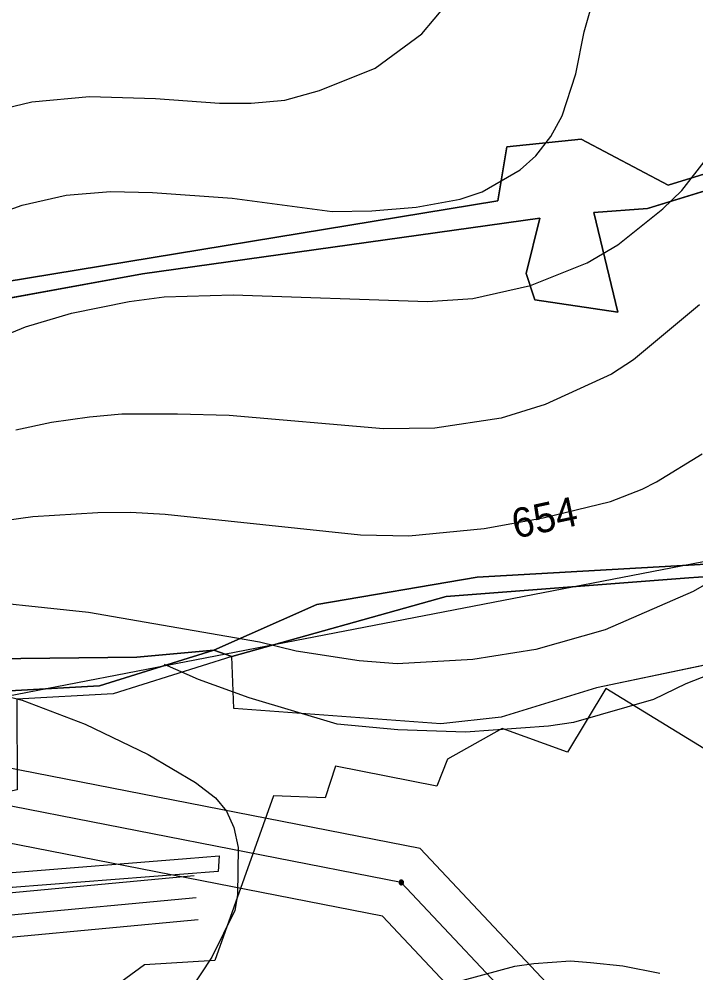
# Model space of a CAD drawing. Extents: x -709418 to -703832, y -1161719 to -1157826.
# Drawn here: x -706342.8 to -706159.1, y -1160852.4 to -1160593.4 of the extents above; entities that cross this region are included whole.
import ezdxf

# ---------------------------------------------------------------- set-up
doc = ezdxf.new("R2010")
doc.units = 0
for name, color, linetype in [('102_obvod PÚ', 7, 'Continuous'), ('120_vrstevnice hlavní', 7, 'Continuous'), ('121_vrstevnice hlavní_popis', 7, 'Continuous'), ('122_vrstevnice základní', 7, 'Continuous'), ('124_vrstevnice doplňková', 7, 'Continuous'), ('206_TTP_KN', 7, 'Continuous'), ('207_lesní pozemek_KN', 7, 'Continuous'), ('208_vodní plocha_KN', 7, 'Continuous'), ('210_ostatní plocha_KN', 7, 'Continuous'), ('501_vodní tok', 7, 'Continuous'), ('514 odvodnění - LPIS', 7, 'Continuous'), ('705_el VN nadzemní_E.ON', 7, 'Continuous'), ('735_OP sítí TI', 7, 'Continuous')]:
    doc.layers.add(name, color=color, linetype=linetype)

# ---------------------------------------------------------------- blocks, each defined once
blk = doc.blocks.new('Elektro - Implicitní$0$VN4601')
for points in [[(1.23, 0), (1.22, 0.13), (1.2, 0.26), (1.17, 0.38), (1.12, 0.5), (1.06, 0.61), (0.99, 0.72), (0.91, 0.82), (0.82, 0.91), (0.72, 0.99), (0.61, 1.06), (0.5, 1.12), (0.38, 1.17), (0.26, 1.2), (0.13, 1.22), (0, 1.23), (-0.13, 1.22), (-0.26, 1.2), (-0.38, 1.17), (-0.5, 1.12), (-0.61, 1.06), (-0.72, 0.99), (-0.82, 0.91), (-0.91, 0.82), (-0.99, 0.72), (-1.06, 0.61), (-1.12, 0.5), (-1.17, 0.38), (-1.2, 0.26), (-1.22, 0.13), (-1.23, 0), (-1.22, -0.13), (-1.2, -0.26), (-1.17, -0.38), (-1.12, -0.5), (-1.06, -0.61), (-0.99, -0.72), (-0.91, -0.82), (-0.82, -0.91), (-0.72, -0.99), (-0.61, -1.06), (-0.5, -1.12), (-0.38, -1.17), (-0.26, -1.2), (-0.13, -1.22), (0, -1.23), (0.13, -1.22), (0.26, -1.2), (0.38, -1.17), (0.5, -1.12), (0.61, -1.06), (0.72, -0.99), (0.82, -0.91), (0.91, -0.82), (0.99, -0.72), (1.06, -0.61), (1.12, -0.5), (1.17, -0.38), (1.2, -0.26), (1.22, -0.13), (1.23, 0)], [(0.92, 0), (0.92, 0.1), (0.9, 0.19), (0.88, 0.28), (0.84, 0.37), (0.8, 0.46), (0.75, 0.54), (0.68, 0.62), (0.62, 0.68), (0.54, 0.74), (0.46, 0.8), (0.37, 0.84), (0.28, 0.88), (0.19, 0.9), (0.1, 0.92), (0, 0.92), (-0.1, 0.92), (-0.19, 0.9), (-0.28, 0.88), (-0.37, 0.84), (-0.46, 0.8), (-0.54, 0.74), (-0.62, 0.68), (-0.68, 0.62), (-0.75, 0.54), (-0.8, 0.46), (-0.84, 0.37), (-0.88, 0.28), (-0.9, 0.19), (-0.92, 0.1), (-0.92, 0), (-0.92, -0.1), (-0.9, -0.19), (-0.88, -0.29), (-0.84, -0.38), (-0.8, -0.46), (-0.75, -0.54), (-0.68, -0.62), (-0.62, -0.69), (-0.54, -0.75), (-0.46, -0.8), (-0.37, -0.84), (-0.28, -0.88), (-0.19, -0.9), (-0.1, -0.92), (0, -0.92), (0.1, -0.92), (0.19, -0.9), (0.28, -0.88), (0.37, -0.84), (0.46, -0.8), (0.54, -0.75), (0.62, -0.69), (0.68, -0.62), (0.75, -0.54), (0.8, -0.46), (0.84, -0.38), (0.88, -0.29), (0.9, -0.19), (0.92, -0.1), (0.92, 0)], [(0.61, 0), (0.61, 0.06), (0.6, 0.13), (0.58, 0.19), (0.56, 0.25), (0.53, 0.31), (0.5, 0.36), (0.46, 0.41), (0.41, 0.46), (0.36, 0.5), (0.31, 0.53), (0.25, 0.56), (0.19, 0.58), (0.13, 0.6), (0.06, 0.61), (0, 0.61), (-0.06, 0.61), (-0.13, 0.6), (-0.19, 0.58), (-0.25, 0.56), (-0.31, 0.53), (-0.36, 0.5), (-0.41, 0.46), (-0.46, 0.41), (-0.5, 0.36), (-0.53, 0.31), (-0.56, 0.25), (-0.58, 0.19), (-0.6, 0.13), (-0.61, 0.06), (-0.61, 0), (-0.61, -0.07), (-0.6, -0.13), (-0.58, -0.19), (-0.56, -0.25), (-0.53, -0.31), (-0.5, -0.36), (-0.46, -0.41), (-0.41, -0.46), (-0.36, -0.5), (-0.31, -0.53), (-0.25, -0.56), (-0.19, -0.58), (-0.13, -0.6), (-0.06, -0.61), (0, -0.61), (0.06, -0.61), (0.13, -0.6), (0.19, -0.58), (0.25, -0.56), (0.31, -0.53), (0.36, -0.5), (0.41, -0.46), (0.46, -0.41), (0.5, -0.36), (0.53, -0.31), (0.56, -0.25), (0.58, -0.19), (0.6, -0.13), (0.61, -0.06), (0.61, 0)], [(0.31, 0), (0.31, 0.03), (0.3, 0.06), (0.29, 0.09), (0.28, 0.12), (0.27, 0.15), (0.25, 0.18), (0.23, 0.21), (0.21, 0.23), (0.18, 0.25), (0.15, 0.27), (0.12, 0.28), (0.09, 0.29), (0.06, 0.3), (0.03, 0.31), (0, 0.31), (-0.03, 0.31), (-0.06, 0.3), (-0.09, 0.29), (-0.12, 0.28), (-0.15, 0.27), (-0.18, 0.25), (-0.21, 0.23), (-0.23, 0.21), (-0.25, 0.18), (-0.27, 0.15), (-0.28, 0.12), (-0.29, 0.09), (-0.3, 0.06), (-0.31, 0.03), (-0.31, 0), (-0.31, -0.03), (-0.3, -0.06), (-0.29, -0.1), (-0.28, -0.13), (-0.27, -0.15), (-0.25, -0.18), (-0.23, -0.21), (-0.21, -0.23), (-0.18, -0.25), (-0.15, -0.27), (-0.12, -0.28), (-0.09, -0.29), (-0.06, -0.3), (-0.03, -0.31), (0, -0.31), (0.03, -0.31), (0.06, -0.3), (0.09, -0.29), (0.12, -0.28), (0.15, -0.27), (0.18, -0.25), (0.21, -0.23), (0.23, -0.21), (0.25, -0.18), (0.27, -0.15), (0.28, -0.13), (0.29, -0.1), (0.3, -0.06), (0.31, -0.03), (0.31, 0)]]:
    blk.add_lwpolyline(points)

msp = doc.modelspace()

# ---------------------------------------------------------------- linework, layer by layer
at = {"layer": '102_obvod PÚ'}
for points in [[(-706537.25, -1160587.47), (-706483.95, -1160634.67), (-706437.33, -1160628.53), (-706435.81, -1160625.24), (-706446.25, -1160609.53), (-706405.71, -1160604.59), (-706388.94, -1160609.69), (-706404.23, -1160630.57), (-706399.98, -1160652.01), (-706415.48, -1160655.34), (-706426.59, -1160662.98), (-706421.4, -1160677.36), (-706353.84, -1160665.92), (-706212.91, -1160642.8), (-706210.48, -1160628.13), (-706190.31, -1160626.07), (-706166.67, -1160638.53), (-706094.84, -1160616.38)], [(-706094.84, -1160616.38), (-706166.67, -1160638.53), (-706190.31, -1160626.07), (-706210.48, -1160628.13), (-706212.91, -1160642.8), (-706353.84, -1160665.92), (-706421.4, -1160677.36), (-706426.59, -1160662.98), (-706415.48, -1160655.34), (-706399.98, -1160652.01), (-706404.23, -1160630.57), (-706388.94, -1160609.69), (-706405.71, -1160604.59), (-706446.25, -1160609.53), (-706435.81, -1160625.24), (-706437.33, -1160628.53), (-706483.95, -1160634.67), (-706537.25, -1160587.47)], [(-706078.84, -1160616.17), (-706172.32, -1160644.88), (-706186.83, -1160645.94), (-706180.3, -1160673), (-706202.87, -1160669.67), (-706205.21, -1160662.52), (-706201.46, -1160647.52), (-706309.32, -1160662.59), (-706417.2, -1160682.29), (-706421.21, -1160690.13), (-706440.11, -1160691.54), (-706447.05, -1160699.18), (-706482.01, -1160691.05), (-706489.16, -1160699.96), (-706505.86, -1160702.51), (-706452.64, -1160716.67), (-706455.75, -1160733.65), (-706550.59, -1160707.82), (-706565.95, -1160710.65), (-706581.87, -1160708.88), (-706583.78, -1160707.11), (-706585.3, -1160704.67)], [(-706585.3, -1160704.67), (-706583.78, -1160707.11), (-706581.87, -1160708.88), (-706565.95, -1160710.65), (-706550.59, -1160707.82), (-706455.75, -1160733.65), (-706452.64, -1160716.67), (-706505.86, -1160702.51), (-706489.16, -1160699.96), (-706482.01, -1160691.05), (-706447.05, -1160699.18), (-706440.11, -1160691.54), (-706421.21, -1160690.13), (-706417.2, -1160682.29), (-706309.32, -1160662.59), (-706201.46, -1160647.52), (-706205.21, -1160662.52), (-706202.87, -1160669.67), (-706180.3, -1160673), (-706186.83, -1160645.94), (-706172.32, -1160644.88), (-706078.84, -1160616.17)], [(-706132.64, -1160763.73), (-706186.11, -1160775.01), (-706211.95, -1160782.93), (-706228.36, -1160784.79), (-706284.52, -1160780.59), (-706285.11, -1160766.44), (-706317.29, -1160776.61), (-706343.44, -1160778.04), (-706343.3, -1160802.68), (-706355.36, -1160805.32), (-706354.93, -1160815.6), (-706354.36, -1160827.87), (-706344.72, -1160825.16), (-706297.34, -1160821.34), (-706288.53, -1160820.63), (-706288.78, -1160824.8), (-706344.65, -1160829.16), (-706368.79, -1160838.42), (-706446.04, -1160849.6), (-706472.94, -1160851.67), (-706480.86, -1160852.31), (-706505.26, -1160852.31), (-706520.68, -1160919.75)]]:
    msp.add_lwpolyline(points, dxfattribs=at)
at = {"layer": '120_vrstevnice hlavní'}
for points in [[(-706347.51, -1160645.93), (-706341.96, -1160643.93), (-706329.99, -1160641.22), (-706318.02, -1160640.23), (-706306.62, -1160640.51), (-706284.96, -1160642.08), (-706257.89, -1160645.64), (-706247.06, -1160645.5), (-706235.09, -1160644.5), (-706223.12, -1160642.36), (-706217.13, -1160640.37), (-706206.87, -1160634.39), (-706202.6, -1160630.54), (-706198.47, -1160625.27), (-706195.47, -1160619.71), (-706191.77, -1160608.31), (-706189.49, -1160596.91), (-706182.93, -1160574.11)], [(-706350.51, -1160776.17), (-706341.96, -1160778.3), (-706324.86, -1160784.86), (-706307.76, -1160793.12), (-706294.93, -1160800.68), (-706289.52, -1160804.81), (-706286.49, -1160808.45), (-706284.53, -1160812.93), (-706283.32, -1160818.32), (-706283.54, -1160831.17), (-706284.25, -1160835.44), (-706290.52, -1160848.13), (-706296.64, -1160857.39)]]:
    msp.add_lwpolyline(points, dxfattribs=at)
at = {"layer": '122_vrstevnice základní'}
for points in [[(-706348.8, -1160618.14), (-706339.39, -1160615.86), (-706323.72, -1160614.44), (-706305.76, -1160615.01), (-706288.38, -1160616.29), (-706279.83, -1160616.29), (-706270.71, -1160615.43), (-706261.31, -1160612.87), (-706246.2, -1160606.74), (-706233.52, -1160597.48), (-706226.82, -1160589.5)], [(-706372.17, -1160689.81), (-706341.1, -1160676.99), (-706328.56, -1160673.29), (-706312.89, -1160670.15), (-706303.48, -1160668.87), (-706284.68, -1160668.3), (-706231.95, -1160670.15), (-706219.7, -1160669.3), (-706204.02, -1160665.73), (-706188.63, -1160659.61), (-706180.37, -1160654.76), (-706168.11, -1160644.93), (-706162.98, -1160639.94), (-706156.29, -1160631.39)], [(-706158.14, -1160671.01), (-706176.09, -1160685.97), (-706182.08, -1160689.81), (-706200.03, -1160698.08), (-706212, -1160701.79), (-706229.96, -1160704.49), (-706243.92, -1160704.64), (-706285.82, -1160701.07), (-706299.78, -1160700.65), (-706314.9, -1160700.73), (-706323.72, -1160701.5), (-706334.03, -1160702.99), (-706343.67, -1160705.06)], [(-706357.35, -1160731), (-706339.11, -1160728.43), (-706321.44, -1160727.43), (-706312.56, -1160727.32), (-706303.2, -1160727.86), (-706250.19, -1160733.42), (-706237.08, -1160733.7), (-706216.56, -1160731.71), (-706200.6, -1160728.86), (-706182.36, -1160724.44), (-706173.72, -1160721.06), (-706169.82, -1160719.03), (-706157.43, -1160711.47)], [(-706142.75, -1160738.98), (-706159.85, -1160748.81), (-706183.79, -1160759.21), (-706202.6, -1160764.62), (-706219.7, -1160767.33), (-706240.22, -1160768.47), (-706250.48, -1160767.62), (-706267.58, -1160765.05), (-706277.55, -1160762.63), (-706324, -1160754.51), (-706361.62, -1160750.52)]]:
    msp.add_lwpolyline(points, dxfattribs=at)
at = {"layer": '124_vrstevnice doplňková'}
for points in [[(-706093.87, -1160715.66), (-706105.13, -1160731.99), (-706121.23, -1160749.38), (-706127.22, -1160754.79), (-706140.19, -1160764.05), (-706151.02, -1160769.61), (-706161.85, -1160773.89), (-706170.68, -1160778.16), (-706192.34, -1160784.43), (-706199.18, -1160785.43), (-706221.69, -1160787), (-706240.07, -1160786.43), (-706256.46, -1160784.86), (-706280.4, -1160777.73), (-706294.08, -1160772.75), (-706303.34, -1160768.61)], [(-706226.68, -1160855.54), (-706208.3, -1160850.55), (-706203.17, -1160849.84), (-706193.15, -1160849.08), (-706187.78, -1160849.55), (-706178.94, -1160850.41), (-706168.97, -1160852.47)]]:
    msp.add_lwpolyline(points, dxfattribs=at)
at = {"layer": '206_TTP_KN'}
for p, q in [((-706172.32, -1160644.88), (-706078.84, -1160616.17)), ((-706186.83, -1160645.94), (-706172.32, -1160644.88)), ((-706180.3, -1160673), (-706186.83, -1160645.94)), ((-706309.32, -1160662.59), (-706201.46, -1160647.52)), ((-706201.46, -1160647.52), (-706205.21, -1160662.52)), ((-706417.2, -1160682.29), (-706309.32, -1160662.59)), ((-706205.21, -1160662.52), (-706202.87, -1160669.67)), ((-706202.87, -1160669.67), (-706180.3, -1160673)), ((-706140.55, -1160740.53), (-706218.47, -1160744.92)), ((-706218.47, -1160744.92), (-706262, -1160752.35)), ((-706161.09, -1160745.13), (-706140.36, -1160743.64)), ((-706226.91, -1160750.23), (-706161.09, -1160745.13)), ((-706285.11, -1160766.44), (-706226.91, -1160750.23)), ((-706262, -1160752.35), (-706289.96, -1160764.73)), ((-706289.96, -1160764.73), (-706310.85, -1160766.66)), ((-706132.64, -1160763.73), (-706186.11, -1160775.01)), ((-706342.31, -1160767.05), (-706377.45, -1160767.19)), ((-706310.85, -1160766.66), (-706342.31, -1160767.05)), ((-706284.52, -1160780.59), (-706285.11, -1160766.44)), ((-706186.11, -1160775.01), (-706211.95, -1160782.93)), ((-706228.36, -1160784.79), (-706284.52, -1160780.59)), ((-706211.95, -1160782.93), (-706228.36, -1160784.79))]:
    msp.add_line(p, q, dxfattribs=at)
msp.add_lwpolyline([(-706094.84, -1160616.38), (-706166.67, -1160638.53), (-706190.31, -1160626.07), (-706210.48, -1160628.13), (-706212.91, -1160642.8), (-706353.84, -1160665.92), (-706421.4, -1160677.36), (-706426.59, -1160662.98), (-706415.48, -1160655.34), (-706399.98, -1160652.01), (-706404.23, -1160630.57), (-706388.94, -1160609.69), (-706405.71, -1160604.59), (-706446.25, -1160609.53), (-706435.81, -1160625.24), (-706437.33, -1160628.53), (-706483.95, -1160634.67), (-706537.25, -1160587.47)], dxfattribs=at)
at = {"layer": '207_lesní pozemek_KN'}
for p, q in [((-706078.84, -1160616.17), (-706172.32, -1160644.88)), ((-706166.67, -1160638.53), (-706094.84, -1160616.38)), ((-706212.91, -1160642.8), (-706210.48, -1160628.13)), ((-706210.48, -1160628.13), (-706190.31, -1160626.07)), ((-706190.31, -1160626.07), (-706166.67, -1160638.53)), ((-706353.84, -1160665.92), (-706212.91, -1160642.8)), ((-706172.32, -1160644.88), (-706186.83, -1160645.94)), ((-706186.83, -1160645.94), (-706180.3, -1160673)), ((-706201.46, -1160647.52), (-706309.32, -1160662.59)), ((-706205.21, -1160662.52), (-706201.46, -1160647.52)), ((-706309.32, -1160662.59), (-706417.2, -1160682.29)), ((-706202.87, -1160669.67), (-706205.21, -1160662.52)), ((-706180.3, -1160673), (-706202.87, -1160669.67))]:
    msp.add_line(p, q, dxfattribs=at)
at = {"layer": '208_vodní plocha_KN'}
for p, q in [((-706344.72, -1160825.16), (-706297.34, -1160821.34)), ((-706297.34, -1160821.34), (-706288.53, -1160820.63)), ((-706288.53, -1160820.63), (-706288.78, -1160824.8)), ((-706288.78, -1160824.8), (-706344.65, -1160829.16))]:
    msp.add_line(p, q, dxfattribs=at)
at = {"layer": '210_ostatní plocha_KN'}
for p, q in [((-706218.47, -1160744.92), (-706140.55, -1160740.53)), ((-706262, -1160752.35), (-706218.47, -1160744.92)), ((-706140.36, -1160743.64), (-706161.09, -1160745.13)), ((-706161.09, -1160745.13), (-706226.91, -1160750.23)), ((-706226.91, -1160750.23), (-706285.11, -1160766.44)), ((-706289.96, -1160764.73), (-706262, -1160752.35)), ((-706320.98, -1160774.45), (-706289.96, -1160764.73)), ((-706289.96, -1160764.73), (-706320.98, -1160774.45)), ((-706310.85, -1160766.66), (-706289.96, -1160764.73)), ((-706289.96, -1160764.73), (-706285.11, -1160766.44)), ((-706285.11, -1160766.44), (-706289.96, -1160764.73)), ((-706377.45, -1160767.19), (-706342.31, -1160767.05)), ((-706342.31, -1160767.05), (-706310.85, -1160766.66)), ((-706285.11, -1160766.44), (-706317.29, -1160776.61)), ((-706355.76, -1160776.33), (-706320.98, -1160774.45)), ((-706320.98, -1160774.45), (-706355.76, -1160776.33)), ((-706317.29, -1160776.61), (-706343.44, -1160778.04))]:
    msp.add_line(p, q, dxfattribs=at)
at = {"layer": '501_vodní tok'}
msp.add_lwpolyline([(-706294.74, -1160832), (-706344.96, -1160836.67), (-706361.92, -1160838.95), (-706380.23, -1160840.97), (-706402.58, -1160842.99), (-706419.81, -1160844.75), (-706434.62, -1160847.79), (-706456.43, -1160852.08), (-706471.78, -1160853.59), (-706489.01, -1160855.36), (-706503.02, -1160854.6), (-706551.76, -1160849.8), (-706594.84, -1160844.25), (-706638.19, -1160837.68), (-706729.87, -1160806.74), (-706754.65, -1160798.66), (-706775.37, -1160792.42), (-706776.87, -1160792.14)], dxfattribs=at)
at = {"layer": '514 odvodnění - LPIS'}
for points in [[(-706863.97, -1160871.89), (-706791.27, -1160822.65), (-706735.19, -1160778.33), (-706748.47, -1160726.66), (-706643.11, -1160716.97), (-706567.25, -1160738.96), (-706484.44, -1160782.97), (-706418.79, -1160791.25), (-706025.59, -1160715.24)], [(-706146.5, -1160797.86), (-706183.6, -1160775.19), (-706194.03, -1160792.42), (-706211.74, -1160786.04), (-706226.53, -1160794.33), (-706229.42, -1160801.67), (-706256.97, -1160796.21), (-706259.75, -1160804.85), (-706273.77, -1160804.27), (-706289.67, -1160849.01), (-706308.75, -1160850.16), (-706367.19, -1160892.85)]]:
    msp.add_lwpolyline(points, dxfattribs=at)
at = {"layer": '705_el VN nadzemní_E.ON'}
msp.add_lwpolyline([(-706126.79, -1160947.26), (-706166.94, -1160904.58), (-706239.08, -1160827.82), (-706352.93, -1160805.53), (-706485.08, -1160779.84), (-706590.79, -1160759.31), (-706626.96, -1160690.96), (-706657.04, -1160633.68)], dxfattribs=at)
at = {"layer": '735_OP sítí TI'}
for points in [[(-706119.51, -1160940.41), (-706159.66, -1160897.73), (-706234, -1160818.62), (-706351.01, -1160795.71), (-706483.17, -1160770.02), (-706584.19, -1160750.4), (-706618.11, -1160686.3), (-706648.19, -1160629.03)], [(-706134.08, -1160954.11), (-706174.22, -1160911.43), (-706244.16, -1160837.01), (-706354.84, -1160815.34), (-706486.99, -1160789.66), (-706597.39, -1160768.21), (-706635.81, -1160695.62), (-706665.89, -1160638.33)], [(-706294.18, -1160837.97), (-706344.28, -1160842.63), (-706361.19, -1160844.9), (-706379.63, -1160846.94), (-706402, -1160848.96), (-706418.9, -1160850.69), (-706433.44, -1160853.67), (-706455.56, -1160858.02), (-706471.18, -1160859.56), (-706488.87, -1160861.38), (-706503.47, -1160860.59), (-706552.43, -1160855.77), (-706595.67, -1160850.19), (-706639.61, -1160843.53), (-706731.76, -1160812.44), (-706756.44, -1160804.39), (-706776.8, -1160798.25), (-706777.98, -1160798.03)], [(-706295.29, -1160826.03), (-706345.63, -1160830.71), (-706362.65, -1160832.99), (-706380.83, -1160835), (-706403.16, -1160837.01), (-706420.72, -1160838.82), (-706435.8, -1160841.9), (-706457.31, -1160846.14), (-706472.38, -1160847.62), (-706489.16, -1160849.34), (-706502.56, -1160848.62), (-706551.08, -1160843.84), (-706594.01, -1160838.31), (-706636.77, -1160831.83), (-706727.98, -1160801.05), (-706728.04, -1160801.03)]]:
    msp.add_lwpolyline(points, dxfattribs=at)

# ---------------------------------------------------------------- block references
at = {"layer": '705_el VN nadzemní_E.ON', "xscale": 0.5, "yscale": 0.5, "rotation": -11.430305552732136}
msp.add_blockref('Elektro - Implicitní$0$VN4601', (-706239.08, -1160827.82), dxfattribs=at)

# ---------------------------------------------------------------- texts
at = {"layer": '121_vrstevnice hlavní_popis'}
msp.add_text('654', height=8, rotation=12.1588, dxfattribs=at).set_placement((-706208.14, -1160734.52))

doc.saveas('drawing.dxf')
